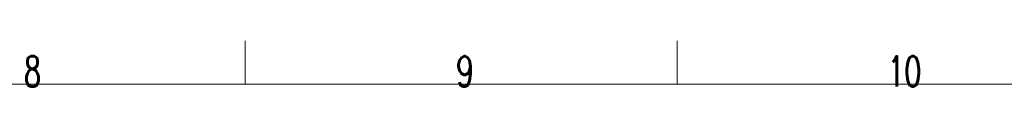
# Model space of a CAD drawing. Header units: inches. Extents: x 0 to 29700, y -16 to 21000.
# Tile 365 of 376: x 18545 to 24244, y 20734 to 21000. Entities that reach past the tile are written whole.
import ezdxf

# ---------------------------------------------------------------- set-up
doc = ezdxf.new("R2010")
doc.units = ezdxf.units.IN
doc.layers.add('210', color=7, linetype='Continuous', true_color=0xffffff)
doc.styles.add('latin_extended', font='simplex.shx')

msp = doc.modelspace()

# ---------------------------------------------------------------- linework, layer by layer
at = {"layer": '210', "color": 7, "linetype": 'Continuous', "lineweight": 18}
for p, q in [((19850, 20750), (19850, 21000)), ((22350, 20750), (22350, 21000)), ((250, 20750), (29450, 20750))]:
    msp.add_line(p, q, dxfattribs=at)

# ---------------------------------------------------------------- texts
at = {"layer": '210', "color": 211, "linetype": 'Continuous', "lineweight": 18, "char_height": 175, "attachment_point": 7, "line_spacing_factor": 0.963855, "style": 'latin_extended'}
for s, insert in [('\\W0.6563;8', (18569.16, 20736.628)), ('\\W0.7067;9', (21069.16, 20736.628)), ('\\W0.6453;10', (23569.16, 20736.628))]:
    msp.add_mtext(s, dxfattribs=dict(at, insert=insert))

doc.saveas('drawing.dxf')
